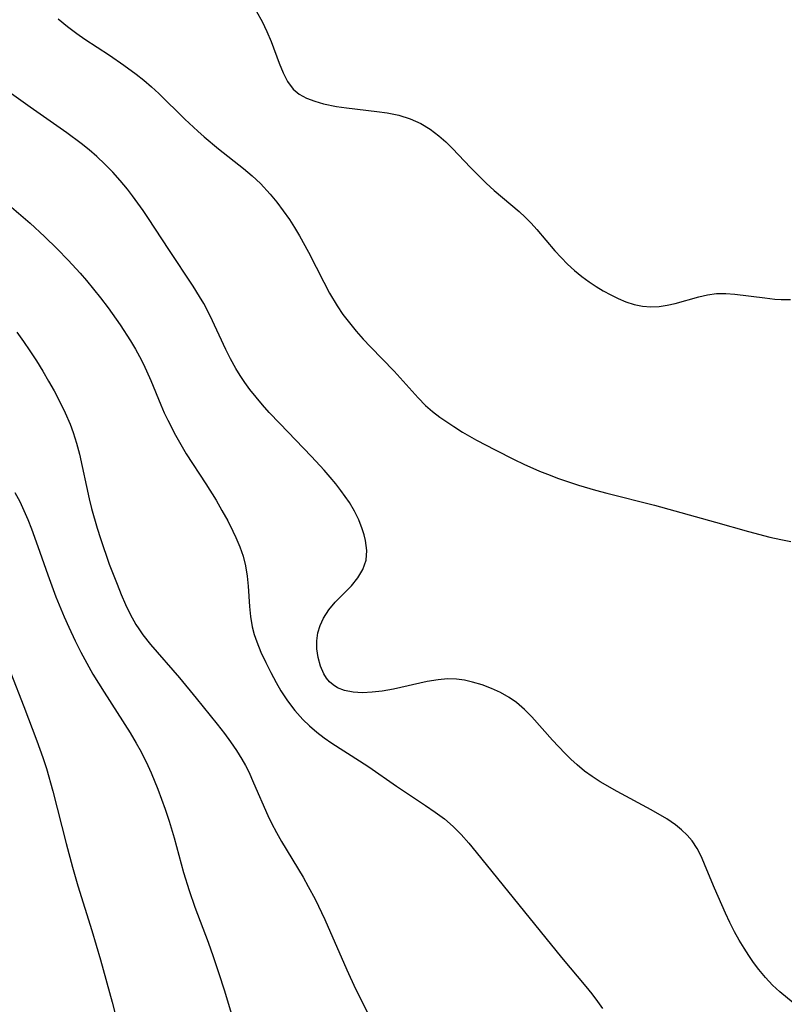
# Model space of a CAD drawing. Header units: metres. Extents: x 1073367 to 1082519, y 1569854 to 1574957.
# Tile 980 of 1056: x 1079890 to 1080009, y 1573585 to 1573738. Entities that reach past the tile are written whole.
import ezdxf

# ---------------------------------------------------------------- set-up
doc = ezdxf.new("R2010")
doc.units = ezdxf.units.M
doc.layers.add('CGG_CurvaNivelLidar_v1', color=253, linetype='Continuous', lineweight=30)

msp = doc.modelspace()

# ---------------------------------------------------------------- linework, layer by layer
at = {"layer": 'CGG_CurvaNivelLidar_v1'}
for p, q in [((1079926.9642, 1573739.598, 77), (1079927.8431, 1573737.9951, 77)), ((1079896.0258, 1573738.4343, 76.5), (1079897.4822, 1573737.2602, 76.5)), ((1079927.8431, 1573737.9951, 77), (1079928.5731, 1573736.4514, 77)), ((1079897.4822, 1573737.2602, 76.5), (1079898.9818, 1573736.1403, 76.5)), ((1079928.5731, 1573736.4514, 77), (1079929.2178, 1573734.8934, 77)), ((1079898.9818, 1573736.1403, 76.5), (1079900.2118, 1573735.2882, 76.5)), ((1079900.2118, 1573735.2882, 76.5), (1079904.0538, 1573732.755, 76.5)), ((1079929.2178, 1573734.8934, 77), (1079930.4752, 1573731.528, 77)), ((1079904.0538, 1573732.755, 76.5), (1079906.2939, 1573731.2246, 76.5)), ((1079906.2939, 1573731.2246, 76.5), (1079908.1781, 1573729.8308, 76.5)), ((1079930.4752, 1573731.528, 77), (1079931.0808, 1573730.0125, 77)), ((1079891.6772, 1573724.6529, 76), (1079884.6686, 1573729.6705, 76)), ((1079908.1781, 1573729.8308, 76.5), (1079909.4015, 1573728.8491, 76.5)), ((1079909.4015, 1573728.8491, 76.5), (1079910.5913, 1573727.829, 76.5)), ((1079931.0808, 1573730.0125, 77), (1079931.7712, 1573728.6402, 77)), ((1079910.5913, 1573727.829, 76.5), (1079911.7458, 1573726.7714, 76.5)), ((1079931.7712, 1573728.6402, 77), (1079932.6482, 1573727.4803, 77)), ((1079932.6482, 1573727.4803, 77), (1079933.619, 1573726.6958, 77)), ((1079911.7458, 1573726.7714, 76.5), (1079915.7617, 1573722.7963, 76.5)), ((1079933.619, 1573726.6958, 77), (1079934.7631, 1573726.0806, 77)), ((1079934.7631, 1573726.0806, 77), (1079936.0391, 1573725.5924, 77)), ((1079897.3762, 1573720.6809, 76), (1079891.6772, 1573724.6529, 76)), ((1079936.0391, 1573725.5924, 77), (1079937.4128, 1573725.196, 77)), ((1079937.4128, 1573725.196, 77), (1079939.4279, 1573724.7682, 77)), ((1079939.4279, 1573724.7682, 77), (1079940.9649, 1573724.5437, 77)), ((1079940.9649, 1573724.5437, 77), (1079945.7209, 1573724.0083, 77)), ((1079915.7617, 1573722.7963, 76.5), (1079917.8053, 1573720.9114, 76.5)), ((1079945.7209, 1573724.0083, 77), (1079947.303, 1573723.776, 77)), ((1079947.303, 1573723.776, 77), (1079949.1347, 1573723.3947, 77)), ((1079949.1347, 1573723.3947, 77), (1079950.8797, 1573722.8492, 77)), ((1079950.8797, 1573722.8492, 77), (1079952.5406, 1573722.1114, 77)), ((1079952.5406, 1573722.1114, 77), (1079953.9938, 1573721.2404, 77)), ((1079953.9938, 1573721.2404, 77), (1079955.3582, 1573720.2161, 77)), ((1079899.6421, 1573719.0065, 76), (1079897.3762, 1573720.6809, 76)), ((1079917.8053, 1573720.9114, 76.5), (1079918.8198, 1573720.0308, 76.5)), ((1079918.8198, 1573720.0308, 76.5), (1079921.054, 1573718.1784, 76.5)), ((1079955.3582, 1573720.2161, 77), (1079956.4444, 1573719.2562, 77)), ((1079900.8658, 1573718.0237, 76), (1079899.6421, 1573719.0065, 76)), ((1079902.0525, 1573716.9999, 76), (1079900.8658, 1573718.0237, 76)), ((1079921.054, 1573718.1784, 76.5), (1079924.94, 1573715.0872, 76.5)), ((1079956.4444, 1573719.2562, 77), (1079957.4892, 1573718.2321, 77)), ((1079957.4892, 1573718.2321, 77), (1079960.2716, 1573715.2882, 77)), ((1079903.3334, 1573715.7955, 76), (1079902.0525, 1573716.9999, 76)), ((1079904.5601, 1573714.5363, 76), (1079903.3334, 1573715.7955, 76)), ((1079924.94, 1573715.0872, 76.5), (1079926.2745, 1573713.9593, 76.5)), ((1079960.2716, 1573715.2882, 77), (1079961.5269, 1573714.0048, 77)), ((1079882.2256, 1573714.6876, 75.5), (1079891.66, 1573706.61, 75.5)), ((1079905.7321, 1573713.2251, 76), (1079904.5601, 1573714.5363, 76)), ((1079926.2745, 1573713.9593, 76.5), (1079927.5476, 1573712.7723, 76.5)), ((1079961.5269, 1573714.0048, 77), (1079962.742, 1573712.8278, 77)), ((1079906.8425, 1573711.8722, 76), (1079905.7321, 1573713.2251, 76)), ((1079907.6471, 1573710.8298, 76), (1079906.8425, 1573711.8722, 76)), ((1079927.5476, 1573712.7723, 76.5), (1079929.0747, 1573711.1232, 76.5)), ((1079962.742, 1573712.8278, 77), (1079963.9843, 1573711.6881, 77)), ((1079909.2971, 1573708.5511, 76), (1079907.6471, 1573710.8298, 76)), ((1079929.0747, 1573711.1232, 76.5), (1079930.125, 1573709.8418, 76.5)), ((1079963.9843, 1573711.6881, 77), (1079967.8657, 1573708.4006, 77)), ((1079930.125, 1573709.8418, 76.5), (1079931.1241, 1573708.5123, 76.5)), ((1079910.1416, 1573707.3166, 76), (1079909.2971, 1573708.5511, 76)), ((1079913.2655, 1573702.4768, 76), (1079910.1416, 1573707.3166, 76)), ((1079931.1241, 1573708.5123, 76.5), (1079932.0761, 1573707.1418, 76.5)), ((1079967.8657, 1573708.4006, 77), (1079968.8249, 1573707.5091, 77)), ((1079968.8249, 1573707.5091, 77), (1079969.7488, 1573706.5748, 77)), ((1079891.66, 1573706.61, 75.5), (1079893.9195, 1573704.5359, 75.5)), ((1079932.0761, 1573707.1418, 76.5), (1079932.8877, 1573705.8881, 76.5)), ((1079932.8877, 1573705.8881, 76.5), (1079933.6655, 1573704.6098, 76.5)), ((1079969.7488, 1573706.5748, 77), (1079970.6371, 1573705.603, 77)), ((1079893.9195, 1573704.5359, 75.5), (1079895.8962, 1573702.6078, 75.5)), ((1079933.6655, 1573704.6098, 76.5), (1079935.0695, 1573702.0921, 76.5)), ((1079970.6371, 1573705.603, 77), (1079973.4268, 1573702.3017, 77)), ((1079895.8962, 1573702.6078, 75.5), (1079897.6052, 1573700.8448, 75.5)), ((1079917.0666, 1573696.7716, 76), (1079913.2655, 1573702.4768, 76)), ((1079935.0695, 1573702.0921, 76.5), (1079937.4342, 1573697.3943, 76.5)), ((1079973.4268, 1573702.3017, 77), (1079974.3961, 1573701.2277, 77)), ((1079974.3961, 1573701.2277, 77), (1079975.4088, 1573700.1973, 77)), ((1079897.6052, 1573700.8448, 75.5), (1079899.467, 1573698.7975, 75.5)), ((1079975.4088, 1573700.1973, 77), (1079976.4908, 1573699.2118, 77)), ((1079899.467, 1573698.7975, 75.5), (1079900.4731, 1573697.6333, 75.5)), ((1079976.4908, 1573699.2118, 77), (1079977.622, 1573698.2882, 77)), ((1079977.622, 1573698.2882, 77), (1079978.795, 1573697.427, 77)), ((1079900.4731, 1573697.6333, 75.5), (1079902.6669, 1573694.9429, 75.5)), ((1079918.075, 1573695.1768, 76), (1079917.0666, 1573696.7716, 76)), ((1079937.4342, 1573697.3943, 76.5), (1079938.3305, 1573695.6873, 76.5)), ((1079978.795, 1573697.427, 77), (1079979.8779, 1573696.7088, 77)), ((1079979.8779, 1573696.7088, 77), (1079980.9818, 1573696.0407, 77)), ((1079918.7379, 1573694.0558, 76), (1079918.075, 1573695.1768, 76)), ((1079938.3305, 1573695.6873, 76.5), (1079939.5004, 1573693.7069, 76.5)), ((1079980.9818, 1573696.0407, 77), (1079982.1323, 1573695.407, 77)), ((1079982.1323, 1573695.407, 77), (1079983.297, 1573694.8383, 77)), ((1079992.1663, 1573694.0708, 77), (1079995.8613, 1573695.1273, 77)), ((1079995.8613, 1573695.1273, 77), (1079997.2432, 1573695.4387, 77)), ((1079997.2432, 1573695.4387, 77), (1079998.6378, 1573695.623, 77)), ((1079998.6378, 1573695.623, 77), (1080000.0537, 1573695.6449, 77)), ((1080000.0537, 1573695.6449, 77), (1080001.487, 1573695.5427, 77)), ((1080001.487, 1573695.5427, 77), (1080006.1326, 1573694.9296, 77)), ((1079902.6669, 1573694.9429, 75.5), (1079903.836, 1573693.4056, 75.5)), ((1079919.7505, 1573692.1409, 76), (1079918.7379, 1573694.0558, 76)), ((1079939.5004, 1573693.7069, 76.5), (1079940.4266, 1573692.3497, 76.5)), ((1079983.297, 1573694.8383, 77), (1079984.4762, 1573694.3506, 77)), ((1079984.4762, 1573694.3506, 77), (1079985.7738, 1573693.9338, 77)), ((1079985.7738, 1573693.9338, 77), (1079987.0847, 1573693.6558, 77)), ((1079987.0847, 1573693.6558, 77), (1079988.3975, 1573693.5416, 77)), ((1079988.3975, 1573693.5416, 77), (1079989.6816, 1573693.5989, 77)), ((1079989.6816, 1573693.5989, 77), (1079990.9272, 1573693.7872, 77)), ((1079990.9272, 1573693.7872, 77), (1079992.1663, 1573694.0708, 77)), ((1080006.1326, 1573694.9296, 77), (1080007.7129, 1573694.7697, 77)), ((1080007.7129, 1573694.7697, 77), (1080008.7101, 1573694.7138, 77)), ((1080008.7101, 1573694.7138, 77), (1080010.1632, 1573694.7089, 77)), ((1079903.836, 1573693.4056, 75.5), (1079905.7114, 1573690.7435, 75.5)), ((1079922.1577, 1573686.9226, 76), (1079919.7505, 1573692.1409, 76)), ((1079940.4266, 1573692.3497, 76.5), (1079941.4181, 1573691.0384, 76.5)), ((1079905.7114, 1573690.7435, 75.5), (1079907.3246, 1573688.2406, 75.5)), ((1079941.4181, 1573691.0384, 76.5), (1079942.4638, 1573689.7683, 76.5)), ((1079889.5821, 1573689.5774, 75), (1079890.6333, 1573688.1411, 75)), ((1079942.4638, 1573689.7683, 76.5), (1079943.5557, 1573688.5374, 76.5)), ((1079890.6333, 1573688.1411, 75), (1079891.6475, 1573686.6794, 75)), ((1079907.3246, 1573688.2406, 75.5), (1079908.0793, 1573686.9624, 75.5)), ((1079943.5557, 1573688.5374, 76.5), (1079944.6958, 1573687.3317, 76.5)), ((1079944.6958, 1573687.3317, 76.5), (1079948.4114, 1573683.5287, 76.5)), ((1079891.6475, 1573686.6794, 75), (1079892.6719, 1573685.1098, 75)), ((1079908.0793, 1573686.9624, 75.5), (1079908.7189, 1573685.796, 75.5)), ((1079908.7189, 1573685.796, 75.5), (1079909.3209, 1573684.6121, 75.5)), ((1079922.9012, 1573685.423, 76), (1079922.1577, 1573686.9226, 76)), ((1079892.6719, 1573685.1098, 75), (1079893.6543, 1573683.5153, 75)), ((1079909.3209, 1573684.6121, 75.5), (1079910.4676, 1573682.0921, 75.5)), ((1079923.7101, 1573683.9587, 76), (1079922.9012, 1573685.423, 76)), ((1079893.6543, 1573683.5153, 75), (1079894.5495, 1573681.9856, 75)), ((1079924.4044, 1573682.8407, 76), (1079923.7101, 1573683.9587, 76)), ((1079925.1462, 1573681.7494, 76), (1079924.4044, 1573682.8407, 76)), ((1079948.4114, 1573683.5287, 76.5), (1079952.1365, 1573679.3635, 76.5)), ((1079894.5495, 1573681.9856, 75), (1079895.4115, 1573680.441, 75)), ((1079910.4676, 1573682.0921, 75.5), (1079912.0282, 1573678.2908, 75.5)), ((1079925.9283, 1573680.6811, 76), (1079925.1462, 1573681.7494, 76)), ((1079895.4115, 1573680.441, 75), (1079896.3093, 1573678.7436, 75)), ((1079926.8883, 1573679.4558, 76), (1079925.9283, 1573680.6811, 76)), ((1079896.3093, 1573678.7436, 75), (1079897.1501, 1573677.0257, 75)), ((1079912.0282, 1573678.2908, 75.5), (1079912.5655, 1573677.0572, 75.5)), ((1079927.8899, 1573678.2563, 76), (1079926.8883, 1573679.4558, 76)), ((1079928.9294, 1573677.0822, 76), (1079927.8899, 1573678.2563, 76)), ((1079952.1365, 1573679.3635, 76.5), (1079953.2853, 1573678.1971, 76.5)), ((1079953.2853, 1573678.1971, 76.5), (1079954.3694, 1573677.2498, 76.5)), ((1079897.1501, 1573677.0257, 75), (1079897.9126, 1573675.2801, 75)), ((1079912.5655, 1573677.0572, 75.5), (1079913.1296, 1573675.8758, 75.5)), ((1079930.5605, 1573675.3472, 76), (1079928.9294, 1573677.0822, 76)), ((1079954.3694, 1573677.2498, 76.5), (1079955.5177, 1573676.3638, 76.5)), ((1079897.9126, 1573675.2801, 75), (1079898.404, 1573673.9821, 75)), ((1079913.1296, 1573675.8758, 75.5), (1079914.3456, 1573673.5556, 75.5)), ((1079935.5068, 1573670.2379, 76), (1079930.5605, 1573675.3472, 76)), ((1079955.5177, 1573676.3638, 76.5), (1079957.6707, 1573674.8922, 76.5)), ((1079898.404, 1573673.9821, 75), (1079898.9284, 1573672.3185, 75)), ((1079914.3456, 1573673.5556, 75.5), (1079915.1522, 1573672.0981, 75.5)), ((1079957.6707, 1573674.8922, 76.5), (1079959.0597, 1573674.0315, 76.5)), ((1079959.0597, 1573674.0315, 76.5), (1079961.2333, 1573672.7954, 76.5)), ((1079898.9284, 1573672.3185, 75), (1079899.3781, 1573670.5904, 75)), ((1079915.1522, 1573672.0981, 75.5), (1079915.9979, 1573670.6638, 75.5)), ((1079961.2333, 1573672.7954, 76.5), (1079964.1506, 1573671.2632, 76.5)), ((1079899.3781, 1573670.5904, 75), (1079900.8812, 1573663.615, 75)), ((1079915.9979, 1573670.6638, 75.5), (1079919.061, 1573665.9669, 75.5)), ((1079964.1506, 1573671.2632, 76.5), (1079967.1053, 1573669.766, 76.5)), ((1079937.4945, 1573668.1015, 76), (1079935.5068, 1573670.2379, 76)), ((1079967.1053, 1573669.766, 76.5), (1079968.5992, 1573669.0414, 76.5)), ((1079968.5992, 1573669.0414, 76.5), (1079971.0517, 1573667.9598, 76.5)), ((1079938.4493, 1573667.0139, 76), (1079937.4945, 1573668.1015, 76)), ((1079971.0517, 1573667.9598, 76.5), (1079972.2976, 1573667.4606, 76.5)), ((1079972.2976, 1573667.4606, 76.5), (1079974.0266, 1573666.819, 76.5)), ((1079919.061, 1573665.9669, 75.5), (1079920.645, 1573663.3965, 75.5)), ((1079939.3004, 1573665.9873, 76), (1079938.4493, 1573667.0139, 76)), ((1079940.1105, 1573664.9438, 76), (1079939.3004, 1573665.9873, 76)), ((1079974.0266, 1573666.819, 76.5), (1079977.1294, 1573665.7753, 76.5)), ((1079889.3091, 1573664.6075, 74.5), (1079890.0677, 1573663.1933, 74.5)), ((1079940.7876, 1573664.0052, 76), (1079940.1105, 1573664.9438, 76)), ((1079977.1294, 1573665.7753, 76.5), (1079979.7626, 1573664.9778, 76.5)), ((1079979.7626, 1573664.9778, 76.5), (1079981.517, 1573664.5004, 76.5)), ((1079981.517, 1573664.5004, 76.5), (1079988.9364, 1573662.6212, 76.5)), ((1079890.0677, 1573663.1933, 74.5), (1079890.7126, 1573661.8211, 74.5)), ((1079900.8812, 1573663.615, 75), (1079901.2459, 1573662.1391, 75)), ((1079920.645, 1573663.3965, 75.5), (1079921.5734, 1573661.8083, 75.5)), ((1079941.418, 1573663.0512, 76), (1079940.7876, 1573664.0052, 76)), ((1079942.1993, 1573661.7044, 76), (1079941.418, 1573663.0512, 76)), ((1079890.7126, 1573661.8211, 74.5), (1079891.3106, 1573660.4131, 74.5)), ((1079901.2459, 1573662.1391, 75), (1079902.1157, 1573659.0618, 75)), ((1079921.5734, 1573661.8083, 75.5), (1079922.4571, 1573660.2047, 75.5)), ((1079942.8706, 1573660.3378, 76), (1079942.1993, 1573661.7044, 76)), ((1079988.9364, 1573662.6212, 76.5), (1079998.4665, 1573659.9757, 76.5)), ((1079891.3106, 1573660.4131, 74.5), (1079891.8802, 1573658.9616, 74.5)), ((1079922.4571, 1573660.2047, 75.5), (1079923.2812, 1573658.5855, 75.5)), ((1079943.4237, 1573658.9654, 76), (1079942.8706, 1573660.3378, 76)), ((1079998.4665, 1573659.9757, 76.5), (1080003.5877, 1573658.5219, 76.5)), ((1079891.8802, 1573658.9616, 74.5), (1079892.8828, 1573656.1994, 74.5)), ((1079902.1157, 1573659.0618, 75), (1079902.6198, 1573657.4628, 75)), ((1079923.2812, 1573658.5855, 75.5), (1079923.7497, 1573657.582, 75.5)), ((1079943.7241, 1573658.0362, 76), (1079943.4237, 1573658.9654, 76)), ((1080003.5877, 1573658.5219, 76.5), (1080006.9419, 1573657.6409, 76.5)), ((1079902.6198, 1573657.4628, 75), (1079904.0192, 1573653.4716, 75)), ((1079923.7497, 1573657.582, 75.5), (1079924.354, 1573656.138, 75.5)), ((1079943.9537, 1573657.1145, 76), (1079943.7241, 1573658.0362, 76)), ((1079944.1501, 1573655.5556, 76), (1079943.9537, 1573657.1145, 76)), ((1080006.9419, 1573657.6409, 76.5), (1080008.6188, 1573657.2712, 76.5)), ((1080008.6188, 1573657.2712, 76.5), (1080010.2077, 1573656.9828, 76.5)), ((1079892.8828, 1573656.1994, 74.5), (1079894.4269, 1573651.7618, 74.5)), ((1079924.354, 1573656.138, 75.5), (1079924.8636, 1573654.6763, 75.5)), ((1079944.0315, 1573654.0553, 76), (1079944.1501, 1573655.5556, 76)), ((1079924.8636, 1573654.6763, 75.5), (1079925.2527, 1573653.1932, 75.5)), ((1079943.5407, 1573652.6349, 76), (1079944.0315, 1573654.0553, 76)), ((1079904.0192, 1573653.4716, 75), (1079905.2166, 1573650.3406, 75)), ((1079925.2527, 1573653.1932, 75.5), (1079925.5141, 1573651.5866, 75.5)), ((1079942.7474, 1573651.3009, 76), (1079943.5407, 1573652.6349, 76)), ((1079894.4269, 1573651.7618, 74.5), (1079895.6984, 1573648.3621, 74.5)), ((1079925.5141, 1573651.5866, 75.5), (1079925.6511, 1573650.0141, 75.5)), ((1079941.7381, 1573650.0586, 76), (1079942.7474, 1573651.3009, 76)), ((1079905.2166, 1573650.3406, 75), (1079905.8624, 1573648.7455, 75)), ((1079925.6511, 1573650.0141, 75.5), (1079925.8348, 1573646.8493, 75.5)), ((1079939.2264, 1573647.5352, 76), (1079941.7381, 1573650.0586, 76)), ((1079895.6984, 1573648.3621, 74.5), (1079896.9836, 1573645.2576, 74.5)), ((1079905.8624, 1573648.7455, 75), (1079906.544, 1573647.1762, 75)), ((1079938.2119, 1573646.3303, 76), (1079939.2264, 1573647.5352, 76)), ((1079906.544, 1573647.1762, 75), (1079907.2834, 1573645.6448, 75)), ((1079925.8348, 1573646.8493, 75.5), (1079926.0059, 1573645.2685, 75.5)), ((1079937.3627, 1573645.0252, 76), (1079938.2119, 1573646.3303, 76)), ((1079896.9836, 1573645.2576, 74.5), (1079897.6988, 1573643.6373, 74.5)), ((1079907.2834, 1573645.6448, 75), (1079908.1665, 1573644.0644, 75)), ((1079926.0059, 1573645.2685, 75.5), (1079926.2892, 1573643.7035, 75.5)), ((1079936.8455, 1573643.9089, 76), (1079937.3627, 1573645.0252, 76)), ((1079897.6988, 1573643.6373, 74.5), (1079898.6974, 1573641.5096, 74.5)), ((1079908.1665, 1573644.0644, 75), (1079908.6183, 1573643.3531, 75)), ((1079908.6183, 1573643.3531, 75), (1079909.2604, 1573642.4344, 75)), ((1079926.2892, 1573643.7035, 75.5), (1079926.6053, 1573642.5068, 75.5)), ((1079936.5004, 1573642.7468, 76), (1079936.8455, 1573643.9089, 76)), ((1079898.6974, 1573641.5096, 74.5), (1079899.5774, 1573639.7487, 74.5)), ((1079909.2604, 1573642.4344, 75), (1079910.4548, 1573640.9204, 75)), ((1079926.6053, 1573642.5068, 75.5), (1079926.9993, 1573641.3276, 75.5)), ((1079926.9993, 1573641.3276, 75.5), (1079927.6506, 1573639.7193, 75.5)), ((1079936.3393, 1573641.5067, 76), (1079936.5004, 1573642.7468, 76)), ((1079936.3541, 1573640.2576, 76), (1079936.3393, 1573641.5067, 76)), ((1079899.5774, 1573639.7487, 74.5), (1079900.4995, 1573638.0116, 74.5)), ((1079910.4548, 1573640.9204, 75), (1079914.9469, 1573635.7407, 75)), ((1079936.5464, 1573638.8776, 76), (1079936.3541, 1573640.2576, 76)), ((1079927.6506, 1573639.7193, 75.5), (1079928.3861, 1573638.1302, 75.5)), ((1079936.9137, 1573637.5561, 76), (1079936.5464, 1573638.8776, 76)), ((1079900.4995, 1573638.0116, 74.5), (1079901.4709, 1573636.3035, 74.5)), ((1079928.3861, 1573638.1302, 75.5), (1079929.1719, 1573636.5543, 75.5)), ((1079937.461, 1573636.3389, 76), (1079936.9137, 1573637.5561, 76)), ((1079888.6976, 1573636.4571, 74), (1079890.7169, 1573631.265, 74)), ((1079901.4709, 1573636.3035, 74.5), (1079903.1937, 1573633.5226, 74.5)), ((1079914.9469, 1573635.7407, 75), (1079917.5688, 1573632.5653, 75)), ((1079929.1719, 1573636.5543, 75.5), (1079930.0078, 1573634.9977, 75.5)), ((1079937.8693, 1573635.6981, 76), (1079937.461, 1573636.3389, 76)), ((1079938.3479, 1573635.1223, 76), (1079937.8693, 1573635.6981, 76)), ((1079953.5247, 1573635.1432, 76), (1079948.2803, 1573633.9807, 76)), ((1079955.2526, 1573635.429, 76), (1079953.5247, 1573635.1432, 76)), ((1079956.688, 1573635.5548, 76), (1079955.2526, 1573635.429, 76)), ((1079958.1006, 1573635.5345, 76), (1079956.688, 1573635.5548, 76)), ((1079959.3597, 1573635.3658, 76), (1079958.1006, 1573635.5345, 76)), ((1079960.6045, 1573635.0833, 76), (1079959.3597, 1573635.3658, 76)), ((1079930.0078, 1573634.9977, 75.5), (1079930.7549, 1573633.7221, 75.5)), ((1079930.7549, 1573633.7221, 75.5), (1079931.7922, 1573632.1533, 75.5)), ((1079938.9013, 1573634.623, 76), (1079938.3479, 1573635.1223, 76)), ((1079939.5562, 1573634.196, 76), (1079938.9013, 1573634.623, 76)), ((1079940.6788, 1573633.7402, 76), (1079939.5562, 1573634.196, 76)), ((1079942.0138, 1573633.4811, 76), (1079940.6788, 1573633.7402, 76)), ((1079946.5239, 1573633.6714, 76), (1079944.9644, 1573633.4839, 76)), ((1079948.2803, 1573633.9807, 76), (1079946.5239, 1573633.6714, 76)), ((1079962.0888, 1573634.6387, 76), (1079960.6045, 1573635.0833, 76)), ((1079963.5512, 1573634.0904, 76), (1079962.0888, 1573634.6387, 76)), ((1079964.974, 1573633.4359, 76), (1079963.5512, 1573634.0904, 76)), ((1079903.1937, 1573633.5226, 74.5), (1079907.2556, 1573627.1437, 74.5)), ((1079917.5688, 1573632.5653, 75), (1079920.846, 1573628.5076, 75)), ((1079931.7922, 1573632.1533, 75.5), (1079932.9305, 1573630.6591, 75.5)), ((1079943.4527, 1573633.4096, 76), (1079942.0138, 1573633.4811, 76)), ((1079944.9644, 1573633.4839, 76), (1079943.4527, 1573633.4096, 76)), ((1079966.337, 1573632.6651, 76), (1079964.974, 1573633.4359, 76)), ((1079967.445, 1573631.8936, 76), (1079966.337, 1573632.6651, 76)), ((1079890.7169, 1573631.265, 74), (1079892.7453, 1573625.9351, 74)), ((1079932.9305, 1573630.6591, 75.5), (1079934.1753, 1573629.2565, 75.5)), ((1079968.6849, 1573630.8222, 76), (1079967.445, 1573631.8936, 76)), ((1079969.8509, 1573629.635, 76), (1079968.6849, 1573630.8222, 76)), ((1079934.1753, 1573629.2565, 75.5), (1079935.2277, 1573628.2356, 75.5)), ((1079973.0443, 1573626.0415, 76), (1079969.8509, 1573629.635, 76)), ((1079920.846, 1573628.5076, 75), (1079921.9528, 1573627.0742, 75)), ((1079935.2277, 1573628.2356, 75.5), (1079936.3408, 1573627.2776, 75.5)), ((1079892.7453, 1573625.9351, 74), (1079893.6752, 1573623.341, 74)), ((1079907.2556, 1573627.1437, 74.5), (1079908.2001, 1573625.5612, 74.5)), ((1079921.9528, 1573627.0742, 75), (1079922.9175, 1573625.7598, 75)), ((1079936.3408, 1573627.2776, 75.5), (1079937.5042, 1573626.3777, 75.5)), ((1079937.5042, 1573626.3777, 75.5), (1079938.7104, 1573625.5336, 75.5)), ((1079974.9867, 1573623.989, 76), (1079973.0443, 1573626.0415, 76)), ((1079908.2001, 1573625.5612, 74.5), (1079908.9729, 1573624.1798, 74.5)), ((1079922.9175, 1573625.7598, 75), (1079923.8339, 1573624.4194, 75)), ((1079923.8339, 1573624.4194, 75), (1079924.6856, 1573623.0434, 75)), ((1079938.7104, 1573625.5336, 75.5), (1079943.0038, 1573622.8157, 75.5)), ((1079893.6752, 1573623.341, 74), (1079894.2282, 1573621.6094, 74)), ((1079908.9729, 1573624.1798, 74.5), (1079910.03, 1573622.0786, 74.5)), ((1079924.6856, 1573623.0434, 75), (1079925.2265, 1573622.0697, 75)), ((1079975.9407, 1573623.0537, 76), (1079974.9867, 1573623.989, 76)), ((1079976.9251, 1573622.1547, 76), (1079975.9407, 1573623.0537, 76)), ((1079894.2282, 1573621.6094, 74), (1079895.2242, 1573618.0768, 74)), ((1079910.03, 1573622.0786, 74.5), (1079910.5505, 1573620.9234, 74.5)), ((1079925.2265, 1573622.0697, 75), (1079925.7319, 1573621.0771, 75)), ((1079943.0038, 1573622.8157, 75.5), (1079944.4399, 1573621.8448, 75.5)), ((1079944.4399, 1573621.8448, 75.5), (1079948.7526, 1573618.8277, 75.5)), ((1079978.0623, 1573621.2124, 76), (1079976.9251, 1573622.1547, 76)), ((1079910.5505, 1573620.9234, 74.5), (1079911.5892, 1573618.3712, 74.5)), ((1079925.7319, 1573621.0771, 75), (1079926.5071, 1573619.3969, 75)), ((1079979.25, 1573620.3401, 76), (1079978.0623, 1573621.2124, 76)), ((1079980.5178, 1573619.5249, 76), (1079979.25, 1573620.3401, 76)), ((1079911.5892, 1573618.3712, 74.5), (1079912.7332, 1573615.2456, 74.5)), ((1079926.5071, 1573619.3969, 75), (1079928.7118, 1573614.2851, 75)), ((1079948.7526, 1573618.8277, 75.5), (1079953.2814, 1573615.8539, 75.5)), ((1079983.151, 1573618.0333, 76), (1079980.5178, 1573619.5249, 76)), ((1079895.2242, 1573618.0768, 74), (1079897.2931, 1573609.9236, 74)), ((1079988.4521, 1573615.1478, 76), (1079983.151, 1573618.0333, 76)), ((1079912.7332, 1573615.2456, 74.5), (1079913.3488, 1573613.3955, 74.5)), ((1079953.2814, 1573615.8539, 75.5), (1079954.7865, 1573614.8236, 75.5)), ((1079928.7118, 1573614.2851, 75), (1079929.2961, 1573613.0756, 75)), ((1079954.7865, 1573614.8236, 75.5), (1079956.2382, 1573613.7403, 75.5)), ((1079956.2382, 1573613.7403, 75.5), (1079957.6094, 1573612.5725, 75.5)), ((1079990.857, 1573613.7449, 76), (1079988.4521, 1573615.1478, 76)), ((1079992.2257, 1573612.823, 76), (1079990.857, 1573613.7449, 76)), ((1079913.3488, 1573613.3955, 74.5), (1079914.1106, 1573610.8246, 74.5)), ((1079929.2961, 1573613.0756, 75), (1079930.0476, 1573611.6548, 75)), ((1079957.6094, 1573612.5725, 75.5), (1079958.8611, 1573611.3172, 75.5)), ((1079993.1856, 1573612.0621, 76), (1079992.2257, 1573612.823, 76)), ((1079914.1106, 1573610.8246, 74.5), (1079915.5829, 1573605.4102, 74.5)), ((1079930.0476, 1573611.6548, 75), (1079930.844, 1573610.2542, 75)), ((1079958.8611, 1573611.3172, 75.5), (1079960.04, 1573609.9796, 75.5)), ((1079994.0622, 1573611.234, 76), (1079993.1856, 1573612.0621, 76)), ((1079994.8375, 1573610.3269, 76), (1079994.0622, 1573611.234, 76)), ((1079897.2931, 1573609.9236, 74), (1079898.2675, 1573606.209, 74)), ((1079930.844, 1573610.2542, 75), (1079934.2079, 1573604.6698, 75)), ((1079960.04, 1573609.9796, 75.5), (1079961.1784, 1573608.5898, 75.5)), ((1079995.6198, 1573609.1259, 76), (1079994.8375, 1573610.3269, 76)), ((1079996.2827, 1573607.8252, 76), (1079995.6198, 1573609.1259, 76)), ((1079961.1784, 1573608.5898, 75.5), (1079974.4473, 1573592.1546, 75.5)), ((1079996.8774, 1573606.4538, 76), (1079996.2827, 1573607.8252, 76)), ((1079898.2675, 1573606.209, 74), (1079899.0957, 1573603.3036, 74)), ((1079998.3221, 1573602.9361, 76), (1079996.8774, 1573606.4538, 76)), ((1079915.5829, 1573605.4102, 74.5), (1079916.4399, 1573602.5867, 74.5)), ((1079934.2079, 1573604.6698, 75), (1079935.024, 1573603.2419, 75)), ((1079899.0957, 1573603.3036, 74), (1079901.2909, 1573596.3713, 74)), ((1079935.024, 1573603.2419, 75), (1079936.0764, 1573601.2562, 75)), ((1080000.0126, 1573599.0864, 76), (1079998.3221, 1573602.9361, 76)), ((1079916.4399, 1573602.5867, 74.5), (1079917.3468, 1573599.9819, 74.5)), ((1079917.3468, 1573599.9819, 74.5), (1079919.404, 1573594.5206, 74.5)), ((1079936.0764, 1573601.2562, 75), (1079937.6008, 1573598.0641, 75)), ((1080000.7091, 1573597.6169, 76), (1080000.0126, 1573599.0864, 76)), ((1079937.6008, 1573598.0641, 75), (1079941.0098, 1573590.2228, 75)), ((1080001.446, 1573596.1694, 76), (1080000.7091, 1573597.6169, 76)), ((1079901.2909, 1573596.3713, 74), (1079902.6525, 1573591.8089, 74)), ((1080002.1616, 1573594.8763, 76), (1080001.446, 1573596.1694, 76)), ((1079919.404, 1573594.5206, 74.5), (1079920.1953, 1573592.3153, 74.5)), ((1080002.9144, 1573593.6142, 76), (1080002.1616, 1573594.8763, 76)), ((1079920.1953, 1573592.3153, 74.5), (1079921.043, 1573589.8058, 74.5)), ((1080003.6455, 1573592.4693, 76), (1080002.9144, 1573593.6142, 76)), ((1080004.4058, 1573591.3612, 76), (1080003.6455, 1573592.4693, 76)), ((1079902.6525, 1573591.8089, 74), (1079904.4642, 1573585.1661, 74)), ((1079974.4473, 1573592.1546, 75.5), (1079978.2736, 1573587.6242, 75.5)), ((1080005.1979, 1573590.2986, 76), (1080004.4058, 1573591.3612, 76)), ((1079921.043, 1573589.8058, 74.5), (1079921.9495, 1573586.9798, 74.5)), ((1079941.0098, 1573590.2228, 75), (1079942.3628, 1573587.2767, 75)), ((1080006.2533, 1573589.027, 76), (1080005.1979, 1573590.2986, 76)), ((1079978.2736, 1573587.6242, 75.5), (1079979.2079, 1573586.4684, 75.5)), ((1080007.3532, 1573587.8557, 76), (1080006.2533, 1573589.027, 76)), ((1080008.4874, 1573586.8005, 76), (1080007.3532, 1573587.8557, 76)), ((1079921.9495, 1573586.9798, 74.5), (1079923.0256, 1573583.466, 74.5)), ((1079942.3628, 1573587.2767, 75), (1079944.2265, 1573583.5824, 75)), ((1079979.2079, 1573586.4684, 75.5), (1079980.0995, 1573585.2849, 75.5)), ((1080010.571, 1573585.1069, 76), (1080008.4874, 1573586.8005, 76)), ((1079904.4642, 1573585.1661, 74), (1079906.1406, 1573578.7852, 74)), ((1079980.0995, 1573585.2849, 75.5), (1079980.8363, 1573584.2135, 75.5))]:
    msp.add_line(p, q, dxfattribs=at)

doc.saveas('drawing.dxf')
